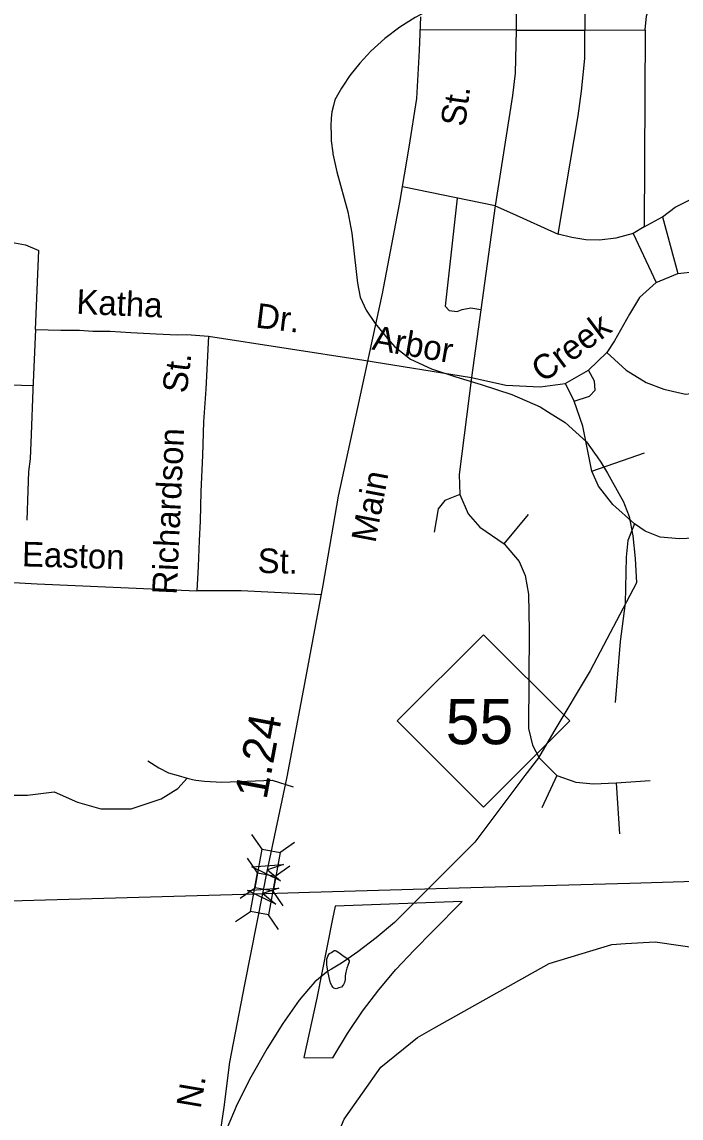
# Model space of a CAD drawing. Extents: x 2001466 to 2224147, y 644118 to 847247.
# Drawn here: x 2048162 to 2050705, y 697641 to 701870 of the extents above; entities that cross this region are included whole.
import ezdxf

# ---------------------------------------------------------------- set-up
doc = ezdxf.new("R2010")
doc.units = 0
for name, color, linetype in [('Exist Boundary Political City Limit New Hole', 7, 'Continuous'), ('Exist Hydrographic Misc Water Feature', 7, 'Continuous'), ('Exist Road Non-System Type 51', 7, 'Continuous'), ('Exist Road Non-System Type 51 Label', 7, 'Continuous'), ('Exist Road Primary NC Attributed', 7, 'Continuous'), ('Exist Road Primary NC Label', 7, 'Continuous'), ('Exist Road Primary NC Service Mileage Hundredths English Label', 7, 'Continuous'), ('Exist Road Primary NC Shield CELL', 7, 'Continuous'), ('Exist Road Primary NC Shield Number Label', 7, 'Continuous'), ('Exist Road Primary NC Structure Standard Bridge CELL', 7, 'Continuous'), ('Exist Road Secondary Structure Standard Bridge Attributed CELL', 7, 'Continuous'), ('Exist Utilities Electrical Transmission Line', 7, 'Continuous'), ('Map Preparation Boundary City Limit Buffer Line', 7, 'Continuous')]:
    doc.layers.add(name, color=color, linetype=linetype)

msp = doc.modelspace()

# ---------------------------------------------------------------- linework, layer by layer
at = {"layer": 'Exist Boundary Political City Limit New Hole'}
msp.add_lwpolyline([(2049746, 698360.8), (2049860.6, 698476), (2049370, 698458.6), (2049359.9, 698409.6), (2049299.2, 698104.1), (2049249.1, 697874.9), (2049361.5, 697873.8), (2049417.6, 697967.8), (2049475.8, 698052.8), (2049538.4, 698135.2), (2049605, 698213.7), (2049675.1, 698288.9), (2049746, 698360.8)], dxfattribs=at)
at = {"layer": 'Exist Hydrographic Misc Water Feature'}
for p, q in [((2049467.3, 700807.8), (2049490.4, 700758.4)), ((2049560.2, 700663.6), (2049564.3, 700658.4)), ((2049367.2, 698287.6), (2049371.1, 698287)), ((2049367.2, 698287.6), (2049371.1, 698287)), ((2049404.9, 698263.9), (2049419.7, 698255.6)), ((2049404.9, 698263.9), (2049419.7, 698255.6)), ((2049458.3, 698282.6), (2049419.7, 698255.6)), ((2049356.8, 698216), (2049342.8, 698207.6)), ((2049356.8, 698216), (2049342.8, 698207.6))]:
    msp.add_line(p, q, dxfattribs=at)
for points in [[(2049749.4, 701924.3), (2049678.5, 701887.3), (2049619.4, 701850)], [(2049749.4, 701924.3), (2049678.5, 701887.3), (2049619.4, 701850)], [(2049619.4, 701850), (2049562.4, 701806.8), (2049507.5, 701757.3), (2049465.2, 701711.3), (2049427.1, 701663.2), (2049399.6, 701622.6)], [(2049619.4, 701850), (2049562.4, 701806.8), (2049507.5, 701757.3), (2049465.2, 701711.3), (2049427.1, 701663.2), (2049399.6, 701622.6)], [(2049399.6, 701622.6), (2049394.5, 701615), (2049384.4, 701596.8)], [(2049399.6, 701622.6), (2049394.5, 701615), (2049384.4, 701596.8)], [(2049384.4, 701596.8), (2049369.5, 701569.3), (2049363.7, 701547.6)], [(2049384.4, 701596.8), (2049369.5, 701569.3), (2049363.7, 701547.6)], [(2049363.7, 701547.6), (2049357.4, 701523.3), (2049355.7, 701499.6)], [(2049363.7, 701547.6), (2049357.4, 701523.3), (2049355.7, 701499.6)], [(2049355.7, 701499.6), (2049353.3, 701468), (2049354.5, 701436.1)], [(2049355.7, 701499.6), (2049353.3, 701468), (2049354.5, 701436.1)], [(2049354.5, 701436.1), (2049355.5, 701411.7), (2049361.1, 701365.3)], [(2049354.5, 701436.1), (2049355.5, 701411.7), (2049361.1, 701365.3)], [(2049361.1, 701365.3), (2049361.5, 701361.4), (2049377.5, 701291.5)], [(2049377.5, 701291.5), (2049419.3, 701137.9), (2049435.3, 701055.6), (2049451.5, 700907.6)], [(2049377.5, 701291.5), (2049419.3, 701137.9), (2049435.3, 701055.6), (2049451.5, 700907.6)], [(2049451.5, 700907.6), (2049456.4, 700862.1), (2049467.3, 700807.8)], [(2049451.5, 700907.6), (2049456.4, 700862.1), (2049467.3, 700807.8)], [(2049490.4, 700758.4), (2049525.3, 700707.3), (2049560.2, 700663.6)], [(2049490.4, 700758.4), (2049525.3, 700707.3), (2049560.2, 700663.6)], [(2049564.3, 700658.4), (2049599.3, 700617.9), (2049661.3, 700569.6), (2049742.3, 700532.1), (2049836.4, 700500.9), (2049933.4, 700471.9), (2050052.3, 700432.3)], [(2049564.3, 700658.4), (2049599.3, 700617.9), (2049661.3, 700569.6), (2049742.3, 700532.1), (2049836.4, 700500.9), (2049933.4, 700471.9), (2050052.3, 700432.3)], [(2050052.3, 700432.3), (2050161.4, 700384.9), (2050193.4, 700365)], [(2050052.3, 700432.3), (2050161.4, 700384.9), (2050193.4, 700365)], [(2050193.4, 700365), (2050257.3, 700325.3), (2050339.4, 700250.1), (2050371.1, 700207)], [(2050193.4, 700365), (2050257.3, 700325.3), (2050339.4, 700250.1), (2050371.1, 700207)], [(2050371.1, 700207), (2050381.4, 700192.9), (2050394.7, 700171.4)], [(2050371.1, 700207), (2050381.4, 700192.9), (2050394.7, 700171.4)], [(2050394.7, 700171.4), (2050421.4, 700128.7), (2050465.1, 700050.8)], [(2050394.7, 700171.4), (2050421.4, 700128.7), (2050465.1, 700050.8)], [(2050465.1, 700050.8), (2050483.3, 700018.3), (2050487, 700008.4)], [(2050465.1, 700050.8), (2050483.3, 700018.3), (2050487, 700008.4)], [(2050487, 700008.4), (2050504.2, 699961.9), (2050518.4, 699887.2), (2050527.4, 699799.8), (2050533.3, 699706.3)], [(2050487, 700008.4), (2050504.2, 699961.9), (2050518.4, 699887.2), (2050527.4, 699799.8), (2050533.3, 699706.3)], [(2050533.3, 699706.3), (2050354.3, 699366.4), (2050214.5, 699132.2)], [(2050533.3, 699706.3), (2050354.3, 699366.4), (2050214.5, 699132.2)], [(2050214.5, 699132.2), (2050154.2, 699031.2), (2050102.3, 698962.2)], [(2050214.5, 699132.2), (2050154.2, 699031.2), (2050102.3, 698962.2)], [(2050102.3, 698962.2), (2049909.4, 698705.8), (2049772.8, 698569)], [(2050102.3, 698962.2), (2049909.4, 698705.8), (2049772.8, 698569)], [(2049772.8, 698569), (2049599.3, 698395.2), (2049529.2, 698336.7), (2049458.3, 698282.6)], [(2049772.8, 698569), (2049599.3, 698395.2), (2049529.2, 698336.7), (2049458.3, 698282.6)], [(2049750.8, 697987.2), (2050196.2, 698237), (2050437.2, 698310.9), (2050490, 698313.9)], [(2050490, 698313.9), (2050604.3, 698320.6), (2051004.3, 698263.3), (2051445.2, 698129.6)], [(2049341.4, 698261.3), (2049342.8, 698265.6), (2049348.8, 698275.6), (2049356.8, 698279.6), (2049367.2, 698287.6)], [(2049341.4, 698261.3), (2049342.8, 698265.6), (2049348.8, 698275.6), (2049356.8, 698279.6), (2049367.2, 698287.6)], [(2049371.1, 698287), (2049374.8, 698285.7), (2049385, 698279.9), (2049404.9, 698263.9)], [(2049371.1, 698287), (2049374.8, 698285.7), (2049385, 698279.9), (2049404.9, 698263.9)], [(2049342.8, 698207.6), (2049338.7, 698231.7), (2049338.9, 698242.3)], [(2049342.8, 698207.6), (2049338.7, 698231.7), (2049338.9, 698242.3)], [(2049338.9, 698242.3), (2049338.9, 698245.6), (2049338.9, 698253.6), (2049341.4, 698261.3)], [(2049338.9, 698242.3), (2049338.9, 698245.6), (2049338.9, 698253.6), (2049341.4, 698261.3)], [(2049419.7, 698255.6), (2049424.8, 698247.9), (2049425, 698243.8), (2049418.9, 698229.7), (2049415, 698219.7), (2049411.1, 698203.7), (2049409.2, 698189.8), (2049408.8, 698175.6), (2049407, 698163.7), (2049403.1, 698155.8), (2049395.1, 698145.7), (2049384.8, 698143.6), (2049374.8, 698139.8), (2049365, 698141.8), (2049361.1, 698145.6), (2049357, 698151.9), (2049353.1, 698161.8), (2049346.9, 698183.8), (2049342.8, 698207.6)], [(2049419.7, 698255.6), (2049395.1, 698238.5), (2049356.8, 698216)], [(2049419.7, 698255.6), (2049395.1, 698238.5), (2049356.8, 698216)], [(2049342.8, 698207.6), (2049292.4, 698167), (2049268, 698138.3)], [(2049342.8, 698207.6), (2049292.4, 698167), (2049268, 698138.3)], [(2049268, 698138.3), (2049231.5, 698095.5), (2049168.5, 698005.6), (2049108.2, 697909.5), (2049045.3, 697799.3)], [(2049268, 698138.3), (2049231.5, 698095.5), (2049168.5, 698005.6), (2049108.2, 697909.5), (2049045.3, 697799.3)], [(2049190.7, 696667.5), (2049289.3, 697153.1), (2049289.3, 697359.8), (2049405.4, 697636.3), (2049546.2, 697836.9), (2049688.3, 697952.1), (2049750.8, 697987.2)], [(2049045.3, 697799.3), (2048992.2, 697694.6), (2048950.3, 697594.5)]]:
    msp.add_lwpolyline(points, dxfattribs=at)
at = {"layer": 'Exist Road Non-System Type 51'}
for p, q in [((2048882.3, 700657.3), (2049481.4, 700565.7)), ((2049008, 699675.3), (2048836.3, 699675.3)), ((2049317.4, 699659.6), (2049008, 699675.3))]:
    msp.add_line(p, q, dxfattribs=at)
for points in [[(2050098.3, 702214.6), (2050078.8, 702146.3), (2050071, 702091.7), (2050069, 701838.1)], [(2050338, 702163.9), (2050332.2, 702089.7), (2050334.1, 701838.1)], [(2050566.1, 701840.1), (2050571.9, 701892.7), (2050581.7, 701927.8), (2050678, 702101.4)], [(2050069, 701838.1), (2049699, 701839.9)], [(2050069, 701838.1), (2050065.3, 701672.1), (2050054, 701586.7), (2049987.4, 701160.7)], [(2050069, 701838.1), (2050334.1, 701838.1)], [(2050230.5, 701052), (2050307.8, 701508.7), (2050320.7, 701603.8), (2050333.6, 701729.5), (2050334.1, 701838.1)], [(2050334.1, 701838.1), (2050566.1, 701840.1)], [(2050566.1, 701840.1), (2050562.3, 701080.1)], [(2049987.4, 701160.7), (2049630.2, 701234.5)], [(2049840.6, 701191), (2049794.5, 700774.3), (2049810.7, 700756.5), (2049841.5, 700753.2), (2049861, 700761.3), (2049893.4, 700767.8), (2049932.7, 700760.8)], [(2050633.1, 701118.6), (2050682.1, 701155.3), (2050738.9, 701184.4), (2050785.1, 701195), (2050865.6, 701197.6), (2050940.3, 701201.8)], [(2049987.4, 701160.7), (2049896.9, 700498)], [(2049987.4, 701160.7), (2050055, 701131.6), (2050230.5, 701052)], [(2050562.3, 701080.1), (2050633.1, 701118.6)], [(2050633.1, 701118.6), (2050692.7, 700899.4)], [(2050520.4, 701054.1), (2050452.8, 701036.4), (2050390, 701028.4), (2050336.8, 701030), (2050283.7, 701038), (2050230.5, 701052)], [(2050562.3, 701080.1), (2050520.4, 701054.1)], [(2050520.4, 701054.1), (2050609, 700865.6)], [(2048205, 700466.5), (2047885.7, 700475.5), (2047808.4, 700572.3), (2047679.5, 700688.3), (2047582.8, 700765.7), (2047550.6, 700791.5), (2047544.1, 700817.3), (2047557, 700855.9), (2047634.4, 700855.9), (2047711.7, 700855.9), (2047885.7, 701023.6), (2048104.8, 701023.6), (2048175.7, 701010.7), (2048227, 700988.5)], [(2048214.1, 700683.7), (2048227, 700988.5)], [(2050692.7, 700899.4), (2050762.6, 700907.8), (2050854.4, 700901.4), (2050925.2, 700893.3), (2050986.4, 700893.3), (2051044.4, 700912.7), (2051120.1, 700954.6), (2051209.3, 701008.7)], [(2050609, 700865.6), (2050692.7, 700899.4)], [(2050609, 700865.6), (2050544.2, 700807.4), (2050505.6, 700743), (2050447.6, 700639.8), (2050418.6, 700594.7)], [(2048214.1, 700683.7), (2048204.4, 700450.3), (2048197.9, 700278.4), (2048194.6, 700184.4), (2048188.2, 700135.7), (2048184.9, 700061.1), (2048181.7, 699947.6)], [(2048214.1, 700683.7), (2048311.9, 700681.6), (2048383.7, 700680.6), (2048435.4, 700676.8), (2048502.3, 700676.8), (2048582.6, 700672.4), (2048679.7, 700667), (2048760.9, 700663.5), (2048798, 700663.8), (2048882.3, 700657.3)], [(2048882.3, 700657.3), (2048871.9, 700453.8), (2048862.2, 700327.4), (2048858.9, 700197.7), (2048852.5, 700057.9), (2048849.2, 699944.4), (2048846, 699869.8), (2048842.7, 699769.3), (2048836.3, 699675.3)], [(2050347.8, 700526.7), (2050418.6, 700594.7)], [(2050418.6, 700594.7), (2050492.7, 700527), (2050570, 700478.7), (2050637.6, 700452.9), (2050721.4, 700433.6), (2050792.2, 700443.2), (2050853.4, 700462.6)], [(2049481.4, 700565.7), (2049896.9, 700498), (2050028.9, 700469), (2050161, 700462.6), (2050257.6, 700475.5)], [(2050257.6, 700475.5), (2050347.8, 700526.7)], [(2050293, 700407.5), (2050351, 700426.8), (2050373.5, 700449.4), (2050370.3, 700484.8), (2050347.8, 700526.7)], [(2049896.9, 700498), (2049848.5, 700123.9), (2049851.8, 700046.5)], [(2050257.6, 700475.5), (2050293, 700407.5)], [(2050360.6, 700136.8), (2050325.2, 700310.8), (2050293, 700407.5)], [(2050360.6, 700136.8), (2050563.5, 700207.7)], [(2050524.9, 699934), (2050441.2, 700007.8), (2050386.4, 700078.7), (2050360.6, 700136.8)], [(2049851.8, 700046.5), (2049793.8, 700024), (2049768, 699991.7), (2049751.9, 699901.5)], [(2049851.8, 700046.5), (2049884, 699972.4), (2049929.1, 699920.8), (2050022.5, 699856.4)], [(2050022.5, 699856.4), (2050115.9, 699969.2)], [(2050524.9, 699934), (2050499.1, 699869.6), (2050492.7, 699805.1), (2050489.5, 699627.5), (2050470.1, 699479.3), (2050450.8, 699244)], [(2050782.6, 699879.2), (2050698.8, 699876), (2050624.7, 699882.5), (2050566.8, 699905), (2050524.9, 699934)], [(2050022.5, 699856.4), (2050080.4, 699788.7), (2050103, 699733.9), (2050115.9, 699663), (2050119.1, 699521.2), (2050115.9, 699144.1), (2050132, 699079.3), (2050157.7, 699031), (2050225.4, 698963.3)], [(2048107.1, 699709), (2048220.6, 699702.5), (2048836.3, 699675.3)], [(2047552, 699092.5), (2047668, 699015.1), (2047771.1, 698957.1), (2047912.9, 698924.9), (2048035.3, 698886.2), (2048183.6, 698886.2), (2048286.7, 698899.1), (2048376.9, 698860.4), (2048467.1, 698834.6), (2048583.1, 698834.6), (2048699.1, 698873.3), (2048763.6, 698912), (2048799.2, 698952)], [(2048648.5, 699019.1), (2048690, 698992.3), (2048727.6, 698973.5), (2048765.4, 698962.7), (2048799.2, 698952), (2048820.2, 698947.9)], [(2048820.2, 698947.9), (2048833, 698945.3), (2048866.9, 698940.6), (2048932.9, 698937.3), (2049127.9, 698945.3), (2049208.9, 698919.4)], [(2050225.4, 698963.3), (2050167.4, 698837.6)], [(2050225.4, 698963.3), (2050299.4, 698937.5), (2050367.1, 698931.1), (2050454, 698934.3)], [(2050454, 698934.3), (2050586.1, 698944)], [(2050454, 698934.3), (2050466.9, 698737.7)]]:
    msp.add_lwpolyline(points, dxfattribs=at)
at = {"layer": 'Exist Road Primary NC Attributed'}
msp.add_lwpolyline([(2048902.9, 697417.1), (2048942.4, 697683.3), (2048963.6, 697856.5), (2049022.1, 698156.5), (2049091.6, 698507.7), (2049109.4, 698598.7), (2049185.8, 698957.2), (2049257, 699338.5), (2049324, 699697.6), (2049383.7, 700040.9), (2049458.1, 700382.1), (2049553.6, 700822.6), (2049619.6, 701173.3), (2049656.5, 701386.7), (2049685.6, 701574.7), (2049696.1, 701760.6), (2049700.9, 701890.5)], dxfattribs=at)
at = {"layer": 'Exist Road Primary NC Shield CELL'}
msp.add_lwpolyline([(2049609.8, 699173.1), (2049942.8, 699506.1), (2050275.8, 699173.1), (2049942.8, 698840.1)], close=True, dxfattribs=at)
at = {"layer": 'Exist Road Primary NC Structure Standard Bridge CELL'}
for p, q in [((2049088.7, 698677.9), (2049049.4, 698734.6)), ((2049156.6, 698665.6), (2049213.3, 698704.9)), ((2049071, 698586.9), (2049031.8, 698643.6)), ((2049138.9, 698574.5), (2049195.7, 698613.7)), ((2049004.7, 698489.9), (2049061.4, 698529.2)), ((2049170.2, 698459.9), (2049130.9, 698516.6)), ((2048986.7, 698399.1), (2049043.5, 698438.3)), ((2049152.1, 698368.8), (2049112.9, 698425.6))]:
    msp.add_line(p, q, dxfattribs=at)
for points in [[(2049061.4, 698529.2), (2049088.3, 698677.9), (2049157.8, 698665.3), (2049130.9, 698516.6)], [(2049043.5, 698438.3), (2049070.7, 698586.9), (2049140.1, 698574.2), (2049112.9, 698425.6)]]:
    msp.add_lwpolyline(points, close=True, dxfattribs=at)
at = {"layer": 'Exist Road Secondary Structure Standard Bridge Attributed CELL'}
for points in [[(2049159, 698556.8), (2049049.6, 698610.6), (2049171.2, 698618.7), (2049109.4, 698598.7)], [(2049141.2, 698465.8), (2049031.8, 698519.5), (2049153.4, 698527.7), (2049091.6, 698507.7)]]:
    msp.add_lwpolyline(points, close=True, dxfattribs=at)
at = {"layer": 'Exist Utilities Electrical Transmission Line'}
for p, q in [((2050506.8, 698547.8), (2052331.5, 698600.6)), ((2049271.8, 698512.1), (2049893.2, 698530.1)), ((2049893.2, 698530.1), (2050506.8, 698547.8)), ((2049063.4, 698506), (2049271.8, 698512.1))]:
    msp.add_line(p, q, dxfattribs=at)
msp.add_lwpolyline([(2047587.6, 698462.4), (2048026.5, 698476), (2049063.4, 698506)], dxfattribs=at)
at = {"layer": 'Map Preparation Boundary City Limit Buffer Line'}
msp.add_lwpolyline([(2049746, 698360.8), (2049860.6, 698476), (2049370, 698458.6), (2049359.9, 698409.6), (2049299.2, 698104.1), (2049249.1, 697874.9), (2049361.5, 697873.8), (2049417.6, 697967.8), (2049475.8, 698052.8), (2049538.4, 698135.2), (2049605, 698213.7), (2049675.1, 698288.9), (2049746, 698360.8)], dxfattribs=at)

# ---------------------------------------------------------------- texts
at = {"layer": 'Exist Road Non-System Type 51 Label'}
for s, rotation, p in [('Katha', 357.3629, (2048371, 700744.7)), ('Dr.', 352.9894, (2049060.8, 700691.7)), ('Creek', 36.7403, (2050172.4, 700475.5)), ('Arbor', 350.1807, (2049509.7, 700606.7)), (' St.', 83.024, (2048793.4, 700400)), ('Richardson', 87.3983, (2048759.1, 699659.1)), ('Easton', 358.3164, (2048161.5, 699769.9)), (' St.', 358.606, (2049035.3, 699745.5))]:
    msp.add_text(s, height=95, rotation=rotation, dxfattribs=at).set_placement(p)
at = {"layer": 'Exist Road Primary NC Label'}
for s, rotation, p in [(' St.', 82.0819, (2049866.1, 701428.7)), ('Main', 79.247, (2049525.4, 699857.3)), ('N. ', 80.341, (2048851.1, 697674.4))]:
    msp.add_text(s, height=95, rotation=rotation, dxfattribs=at).set_placement(p)
at = {"layer": 'Exist Road Primary NC Service Mileage Hundredths English Label'}
msp.add_text('1.24', height=125, rotation=79.4164, dxfattribs=at).set_placement((2049105.3, 698866.7))
at = {"layer": 'Exist Road Primary NC Shield Number Label'}
msp.add_text('55', height=175, dxfattribs=at).set_placement((2049796.9, 699083.4))

doc.saveas('drawing.dxf')
